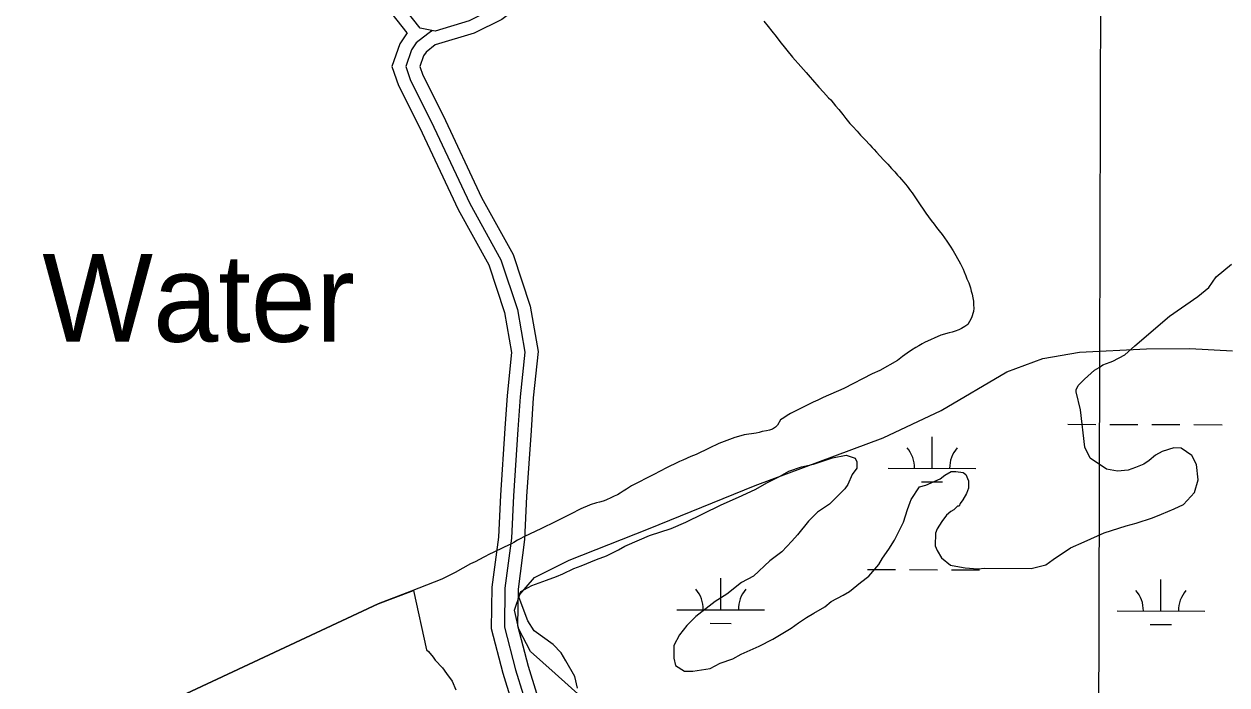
# Model space of a CAD drawing. Extents: x 3161665 to 3199565, y 885729 to 911164.
# Drawn here: x 3185582 to 3186953, y 902227 to 902981 of the extents above; entities that cross this region are included whole.
import ezdxf

# ---------------------------------------------------------------- set-up
doc = ezdxf.new("R2010")
doc.units = 0
for name, color, linetype in [('V-GRID-MAJR', 7, 'Continuous'), ('V-RIVR-IDEN', 7, 'Continuous'), ('V-ROAD-CNTR', 7, 'Continuous'), ('V-SITE-VEGE', 7, 'Continuous'), ('V-TOPO-SHOR', 7, 'Continuous'), ('V-WETL-SWMP', 7, 'Continuous')]:
    doc.layers.add(name, color=color, linetype=linetype)

msp = doc.modelspace()

# ---------------------------------------------------------------- linework, layer by layer
at = {"layer": 'V-GRID-MAJR'}
msp.add_spline([(3186778.469, 891137.72), (3186794.333, 897197.42), (3186810.2060000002, 903260.204), (3186826.079, 909323.034), (3186826.0870000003, 909326.073)], degree=3, dxfattribs=at)
at = {"layer": 'V-ROAD-CNTR'}
for points in [[(3187077.2178087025, 903727.586517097), (3186951.358060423, 903630.0547121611), (3186818.0883269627, 903532.0979080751), (3186652.269658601, 903411.7441487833), (3186479.5170041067, 903281.4184094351), (3186321.3583204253, 903150.8066706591), (3186229.309504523, 903080.856810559), (3186118.555726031, 902998.771974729), (3186089.216784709, 902984.248003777), (3186050.505862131, 902972.5230272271), (3186033.448896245, 902975.8950204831), (3186002.854957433, 903014.7909426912), (3185960.247042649, 903099.3077736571), (3185906.4531502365, 903204.9415623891), (3185861.4222402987, 903274.8134226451), (3185819.742323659, 903330.552311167), (3185784.759393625, 903401.0381701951), (3185757.063449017, 903445.0330822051), (3185704.775553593, 903486.562999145), (3185639.9166833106, 903538.6138950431), (3185578.0558070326, 903591.4887892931)], [(3186018.583925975, 902970.5310312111), (3185990.136982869, 903006.6979588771), (3185946.8670694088, 903092.5277872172), (3185893.4321762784, 903197.4555773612), (3185849.096264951, 903266.248439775), (3185806.9123493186, 903322.6623269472), (3185771.6604198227, 903393.6891848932), (3185745.7314716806, 903434.8781025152), (3185695.416572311, 903474.8410225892), (3185630.346702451, 903527.060918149), (3185568.9738251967, 903579.5188132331), (3185503.618955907, 903623.358725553), (3185441.4900801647, 903667.2136378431), (3185388.976185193, 903712.558547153), (3185370.626221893, 903723.7875246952)], [(3186960.395042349, 903618.0817361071), (3186826.935309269, 903519.9849323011), (3186661.192640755, 903399.686172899), (3186488.8139855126, 903269.6424329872), (3186330.6753017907, 903139.0476941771), (3186238.313486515, 903068.859834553), (3186126.4107103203, 902985.9230004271), (3186094.7557736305, 902970.2530317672), (3186050.5508620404, 902956.8640585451)], [(3186018.583925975, 902970.5310312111), (3186010.061943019, 902957.9060564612), (3186001.1289608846, 902932.1431079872), (3186008.5449460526, 902910.5551511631), (3186032.521898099, 902863.095246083), (3186076.723809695, 902769.054434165), (3186111.623739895, 902705.9005604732), (3186129.652703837, 902651.6066690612), (3186137.6626878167, 902606.0417601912), (3186132.5126981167, 902556.9488583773), (3186129.847703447, 902519.373933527), (3186124.821713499, 902443.6160850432), (3186122.587717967, 902395.6261810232), (3186115.091732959, 902338.5062952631), (3186114.323734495, 902291.2923896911), (3186127.761707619, 902240.404491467), (3186144.9256732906, 902183.8796045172)], [(3186046.369870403, 902971.9220284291), (3186047.1158689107, 902973.193025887), (3186028.939905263, 902959.0620541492), (3186023.591915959, 902951.1390699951), (3186016.9969291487, 902932.1201080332), (3186022.396918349, 902916.4011394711), (3186046.006871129, 902869.6692329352), (3186090.089782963, 902775.879420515), (3186125.4227122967, 902711.9425483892), (3186144.235674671, 902655.2886616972), (3186152.800657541, 902606.5677591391), (3186147.4576682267, 902555.6348610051), (3186144.812673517, 902518.3469355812), (3186139.7986835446, 902442.7710867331), (3186137.541688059, 902394.2991836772), (3186130.0757029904, 902337.4052974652), (3186129.3557044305, 902293.1193860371), (3186142.194678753, 902244.4994832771), (3186159.370644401, 902187.932596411)], [(3186050.5508620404, 902956.8640585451), (3186040.034883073, 902948.688074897), (3186037.121888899, 902944.372083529), (3186032.8648974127, 902932.0971080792), (3186036.248890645, 902922.2471277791), (3186059.4918441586, 902876.2432197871), (3186103.4557562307, 902782.7044068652), (3186139.2216846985, 902717.9845363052), (3186158.8186455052, 902658.9706543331), (3186167.938627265, 902607.0937580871), (3186162.4026383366, 902554.3208636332), (3186159.7776435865, 902517.3199376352), (3186154.775653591, 902441.926088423), (3186152.495658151, 902392.972186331), (3186145.059673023, 902336.3042996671), (3186144.387674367, 902294.9463823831), (3186156.6276498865, 902248.5944750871), (3186173.815615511, 902191.985588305)]]:
    msp.add_lwpolyline(points, dxfattribs=at)
at = {"layer": 'V-SITE-VEGE'}
for points in [[(3186797.583000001, 902485.6429999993), (3186791.470000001, 902498.1169999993), (3186786.639000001, 902540.6029999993), (3186781.629000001, 902561.3489999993), (3186781.646000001, 902563.4169999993), (3186783.755000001, 902568.5759999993), (3186791.065000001, 902575.7669999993), (3186802.533000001, 902586.0249999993), (3186807.731000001, 902589.0889999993), (3186811.901000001, 902592.1609999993), (3186820.208000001, 902595.1999999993), (3186823.321000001, 902596.2099999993), (3186836.839000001, 902603.3489999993), (3186848.308000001, 902613.6099999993), (3186887.923000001, 902647.4529999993), (3186920.197000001, 902669.9709999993), (3186932.702000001, 902680.2209999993), (3186941.085000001, 902692.5789999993), (3186958.802000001, 902706.9289999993)], [(3186520.921000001, 902455.7809999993), (3186517.773000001, 902450.6279999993), (3186500.033000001, 902433.1729999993), (3186486.500000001, 902423.9649999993), (3186476.064000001, 902413.6939999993), (3186463.516000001, 902398.2669999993), (3186457.247000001, 902391.0699999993), (3186445.759000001, 902378.7389999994), (3186432.218000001, 902368.4969999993), (3186413.442000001, 902351.0479999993), (3186399.925000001, 902343.9109999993), (3186383.254000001, 902330.5859999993), (3186369.729000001, 902322.4129999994), (3186347.847000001, 902304.9879999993), (3186337.412000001, 902294.7219999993), (3186329.048000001, 902284.4349999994), (3186322.734000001, 902272.0649999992), (3186322.617000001, 902257.5689999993), (3186324.622000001, 902249.2709999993), (3186334.924000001, 902242.9749999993), (3186344.240000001, 902242.9009999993), (3186363.936000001, 902245.8479999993), (3186375.3740000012, 902251.9679999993), (3186389.906000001, 902257.0259999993), (3186399.266000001, 902262.1279999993), (3186420.047000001, 902271.2779999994), (3186435.640000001, 902279.4339999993), (3186456.448000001, 902291.6909999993), (3186464.777000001, 902297.8349999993), (3186474.145000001, 902303.9729999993), (3186482.468000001, 902309.0799999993), (3186494.948000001, 902316.2259999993), (3186502.245000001, 902322.3779999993), (3186515.758000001, 902329.5169999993), (3186523.041000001, 902333.5989999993), (3186535.548000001, 902343.8509999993), (3186544.926000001, 902351.0229999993), (3186556.419000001, 902364.3869999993), (3186560.617000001, 902371.6019999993), (3186567.947000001, 902381.8949999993), (3186574.243000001, 902392.1979999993), (3186584.761000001, 902412.8199999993), (3186589.0190000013, 902427.2809999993), (3186592.191000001, 902435.5339999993), (3186593.252000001, 902438.6329999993), (3186602.685000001, 902453.0509999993), (3186609.950000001, 902455.0619999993), (3186626.571000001, 902462.1749999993), (3186631.781000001, 902466.2749999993), (3186639.062000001, 902470.3559999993), (3186644.237000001, 902470.3149999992), (3186652.509000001, 902469.2139999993), (3186655.600000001, 902467.1179999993), (3186658.647000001, 902459.8459999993), (3186658.579000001, 902451.5639999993), (3186656.460000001, 902445.3709999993), (3186652.259000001, 902438.1579999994), (3186649.122000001, 902434.0409999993), (3186648.061000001, 902430.9449999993), (3186645.990000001, 902430.9609999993), (3186641.817000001, 902426.8529999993), (3186638.693000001, 902424.8069999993), (3186633.483000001, 902420.7089999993), (3186628.2490000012, 902413.5039999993), (3186623.008000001, 902405.2629999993), (3186620.8940000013, 902400.1039999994), (3186620.777000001, 902385.6099999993), (3186622.807000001, 902380.4179999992), (3186627.917000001, 902372.0949999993), (3186638.204000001, 902363.7289999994), (3186644.403000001, 902362.6439999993), (3186654.739000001, 902360.4889999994), (3186669.225000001, 902359.3379999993), (3186677.513000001, 902360.3069999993), (3186730.311000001, 902359.8809999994), (3186746.908000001, 902363.8889999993), (3186755.239000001, 902370.0329999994), (3186775.016000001, 902383.3329999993), (3186790.604000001, 902390.4539999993), (3186813.461000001, 902400.6219999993), (3186838.373000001, 902408.7029999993), (3186849.787000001, 902411.7179999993), (3186868.471000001, 902417.7779999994), (3186878.856000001, 902421.8349999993), (3186893.399000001, 902427.9299999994), (3186903.793000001, 902433.0209999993), (3186916.324000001, 902446.3799999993), (3186920.580000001, 902460.8389999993), (3186918.653000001, 902478.4539999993), (3186913.559000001, 902488.8499999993), (3186901.206000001, 902497.2299999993), (3186892.924000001, 902497.2999999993), (3186879.432000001, 902493.2649999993), (3186872.151000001, 902489.1839999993), (3186864.856000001, 902483.0289999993), (3186858.610000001, 902478.9389999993), (3186849.260000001, 902474.8739999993), (3186840.952000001, 902471.8349999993), (3186828.522000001, 902470.8989999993), (3186816.116000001, 902473.0699999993), (3186797.583000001, 902485.6429999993)], [(3186212.601000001, 902223.2569999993), (3186209.605000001, 902236.7409999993), (3186199.391000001, 902254.4209999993), (3186194.292000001, 902263.7809999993), (3186185.051000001, 902273.1729999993), (3186163.436000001, 902288.8769999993), (3186156.283000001, 902300.3209999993), (3186146.139000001, 902326.2859999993), (3186146.162000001, 902329.3919999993), (3186148.2690000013, 902333.5149999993), (3186160.750000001, 902340.6629999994), (3186177.363000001, 902346.7389999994), (3186188.783000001, 902350.7879999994), (3186196.055000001, 902353.8349999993), (3186208.527000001, 902359.9489999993), (3186216.834000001, 902362.9879999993), (3186234.490000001, 902370.0899999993), (3186245.9110000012, 902374.1409999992), (3186259.4280000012, 902381.2789999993), (3186266.709000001, 902385.3599999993), (3186283.331000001, 902392.4729999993), (3186294.760000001, 902397.5579999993), (3186319.670000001, 902405.6389999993), (3186336.294000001, 902412.7519999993), (3186375.790000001, 902432.1039999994), (3186400.728000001, 902443.2919999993), (3186416.313000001, 902450.4129999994), (3186428.796000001, 902457.5579999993), (3186443.347000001, 902464.6869999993), (3186453.7490000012, 902470.8149999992), (3186468.283000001, 902475.8759999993), (3186481.765000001, 902478.8719999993), (3186503.564000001, 902485.9439999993), (3186519.117000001, 902488.9229999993), (3186529.445000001, 902485.7349999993), (3186531.483000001, 902481.5769999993), (3186531.423000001, 902474.3309999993), (3186526.188000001, 902467.1269999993), (3186520.921000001, 902455.7809999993)], [(3185731.110000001, 902200.7719999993), (3185985.596000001, 902319.4169999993), (3186025.567000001, 902334.8969999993), (3186040.706000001, 902267.3319999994), (3186042.856000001, 902265.1489999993), (3186048.218000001, 902258.6049999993), (3186050.358000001, 902255.3389999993), (3186058.952000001, 902246.6039999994), (3186063.234000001, 902240.0709999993), (3186069.6610000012, 902231.3569999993), (3186073.914000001, 902221.5729999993)]]:
    msp.add_lwpolyline(points, dxfattribs=at)
at = {"layer": 'V-TOPO-SHOR'}
for points in [[(3186425.120000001, 902983.7199999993), (3186430.299000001, 902977.7299999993), (3186434.586000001, 902972.4669999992), (3186439.224000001, 902966.4779999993), (3186443.507000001, 902960.8539999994)], [(3186443.507000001, 902960.8539999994), (3186458.148000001, 902942.8849999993), (3186467.616000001, 902932.1719999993), (3186473.690000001, 902925.2699999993), (3186477.977000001, 902920.1869999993), (3186480.836000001, 902916.9209999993), (3186488.1610000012, 902908.7469999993), (3186493.345000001, 902902.9349999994), (3186499.063000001, 902896.5799999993), (3186501.567000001, 902894.0339999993), (3186507.103000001, 902887.4989999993), (3186510.677000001, 902883.3229999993), (3186515.316000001, 902877.3349999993), (3186518.885000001, 902872.9789999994), (3186523.528000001, 902867.3529999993), (3186526.926000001, 902863.7199999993), (3186531.751000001, 902858.4499999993), (3186535.683000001, 902854.0919999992), (3186538.900000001, 902850.6389999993), (3186541.047000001, 902848.4579999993), (3186546.050000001, 902842.8299999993), (3186548.909000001, 902839.7419999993), (3186551.055000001, 902837.5609999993), (3186553.734000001, 902834.4739999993), (3186557.670000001, 902830.4749999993), (3186562.137000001, 902825.5719999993), (3186566.7860000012, 902820.6649999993), (3186570.8940000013, 902815.9439999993), (3186574.648000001, 902811.9459999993), (3186577.687000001, 902808.4969999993), (3186580.012000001, 902806.1339999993), (3186582.152000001, 902803.4119999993), (3186585.011000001, 902800.1439999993), (3186588.761000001, 902795.6049999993), (3186592.687000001, 902790.5259999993), (3186594.291000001, 902787.9889999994), (3186600.709000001, 902779.1029999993), (3186610.152000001, 902765.1409999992), (3186616.212000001, 902756.4389999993), (3186619.426000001, 902752.4459999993), (3186622.281000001, 902748.6359999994), (3186625.136000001, 902745.0069999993), (3186628.527000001, 902740.8339999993), (3186634.055000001, 902733.0369999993), (3186637.974000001, 902727.2349999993), (3186641.358000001, 902721.9779999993), (3186644.383000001, 902716.9049999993), (3186649.533000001, 902707.3079999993), (3186652.546000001, 902700.9729999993), (3186653.785000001, 902698.0779999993), (3186655.733000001, 902693.3729999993), (3186656.968000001, 902690.1189999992), (3186658.913000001, 902685.5949999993), (3186660.853000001, 902679.9899999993), (3186661.903000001, 902676.1949999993), (3186662.778000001, 902672.7619999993), (3186663.826000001, 902668.6069999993), (3186664.334000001, 902664.6359999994), (3186664.4820000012, 902660.4889999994), (3186664.629000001, 902656.5189999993), (3186664.601000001, 902652.9149999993), (3186662.198000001, 902645.5399999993), (3186659.820000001, 902641.4129999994), (3186657.811000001, 902638.1839999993), (3186654.545000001, 902635.6849999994), (3186650.559000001, 902633.3729999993), (3186647.666000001, 902632.1359999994), (3186643.686000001, 902630.5449999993), (3186640.250000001, 902629.3099999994), (3186636.637000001, 902628.6179999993), (3186627.061000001, 902625.9919999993), (3186608.602000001, 902617.6669999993), (3186606.065000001, 902616.0629999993), (3186602.079000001, 902613.7509999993), (3186598.641000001, 902611.9749999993), (3186593.746000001, 902608.7699999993), (3186588.851000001, 902605.5629999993), (3186583.592000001, 902601.6389999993), (3186577.7860000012, 902597.1789999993), (3186557.496000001, 902585.4439999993), (3186548.815000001, 902581.9069999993), (3186516.405000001, 902565.2199999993), (3186493.060000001, 902554.7689999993), (3186486.726000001, 902551.7539999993), (3186481.481000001, 902549.6339999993), (3186455.770000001, 902536.4979999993), (3186451.967000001, 902534.3669999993), (3186448.160000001, 902531.6919999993), (3186444.355000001, 902529.3799999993), (3186441.061000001, 902523.4549999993), (3186438.698000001, 902520.9499999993), (3186435.253000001, 902518.8139999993), (3186431.636000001, 902517.4009999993), (3186428.384000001, 902516.7069999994), (3186423.332000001, 902516.0249999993), (3186419.897000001, 902514.9719999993), (3186416.643000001, 902514.0949999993), (3186402.9280000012, 902512.4039999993), (3186399.131000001, 902511.1729999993), (3186392.264000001, 902509.0629999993), (3186374.131000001, 902502.2069999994)], [(3186374.131000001, 902502.2069999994), (3186363.0900000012, 902497.0659999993), (3186348.295000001, 902489.9449999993), (3186342.145000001, 902487.4709999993), (3186332.917000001, 902483.3979999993), (3186329.298000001, 902481.9849999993), (3186323.688000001, 902479.3269999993), (3186318.077000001, 902476.6659999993), (3186314.094000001, 902474.5339999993), (3186299.966000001, 902466.8949999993), (3186274.440000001, 902454.1199999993), (3186268.640000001, 902450.1999999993), (3186264.835000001, 902447.8859999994), (3186261.392000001, 902445.7499999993), (3186258.492000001, 902443.9719999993), (3186254.691000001, 902442.1979999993), (3186251.435000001, 902440.7809999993), (3186244.920000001, 902437.7689999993), (3186242.026000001, 902436.7119999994), (3186237.871000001, 902435.6629999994), (3186234.258000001, 902434.7909999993), (3186227.387000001, 902432.5009999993), (3186223.046000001, 902430.7339999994), (3186220.152000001, 902429.4949999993), (3186215.988000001, 902427.5449999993), (3186205.488000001, 902422.2199999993), (3186201.1440000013, 902420.0919999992), (3186197.1610000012, 902417.9599999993), (3186192.453000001, 902415.6539999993), (3186187.204000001, 902412.9919999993), (3186171.817000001, 902405.5429999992), (3186151.726000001, 902395.9689999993), (3186147.560000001, 902393.6589999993), (3186144.4820000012, 902392.0609999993), (3186140.134000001, 902389.5729999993), (3186137.419000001, 902388.1519999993), (3186129.272000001, 902384.0699999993), (3186115.700000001, 902377.8689999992), (3186112.984000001, 902376.4469999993), (3186106.103000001, 902372.7179999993), (3186095.963000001, 902367.5689999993), (3186090.8940000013, 902365.0869999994), (3186073.1440000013, 902355.1339999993), (3186061.016000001, 902349.0999999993), (3186058.118000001, 902347.6809999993), (3186023.030000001, 902333.8999999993), (3185985.596000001, 902319.4189999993)], [(3185985.596000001, 902319.4189999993), (3185731.110000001, 902200.7719999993)]]:
    msp.add_lwpolyline(points, dxfattribs=at)
at = {"layer": 'V-WETL-SWMP'}
for p, q in [((3186771.8741598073, 902524.3044011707), (3186803.873852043, 902524.2159713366)), ((3186819.8736981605, 902524.1717564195), (3186851.873390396, 902524.0833265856)), ((3186867.8732365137, 902524.0391116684), (3186899.8729287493, 902523.9506818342)), ((3186915.872774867, 902523.9064669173), (3186947.872467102, 902523.8180370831)), ((3186617.1431599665, 902473.9898593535), (3186617.242831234, 902509.9896793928)), ((3186567.143640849, 902474.1280309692), (3186667.142679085, 902473.8516877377)), ((3186605.100552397, 902458.5920976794), (3186629.100321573, 902458.5257753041)), ((3186543.416275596, 902358.7612944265), (3186575.415967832, 902358.6728645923)), ((3186591.4158139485, 902358.6286496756), (3186623.415506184, 902358.5402198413)), ((3186639.415352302, 902358.4960049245), (3186671.4150445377, 902358.4075750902)), ((3186376.2253341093, 902312.7931965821), (3186376.3250053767, 902348.7930166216)), ((3186878.128506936, 902311.4062077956), (3186878.228178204, 902347.4060278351)), ((3186326.2258149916, 902312.9313681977), (3186426.224853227, 902312.655024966)), ((3186828.128987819, 902311.5443794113), (3186928.128026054, 902311.2680361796)), ((3186364.1827265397, 902297.395434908), (3186388.1824957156, 902297.3291125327)), ((3186866.0858993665, 902296.0084461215), (3186890.085668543, 902295.9421237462))]:
    msp.add_line(p, q, dxfattribs=at)
msp.add_lwpolyline([(3186216.809000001, 902213.7489999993), (3186187.305000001, 902240.0719999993), (3186159.110000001, 902265.0629999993), (3186145.779000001, 902290.5949999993), (3186141.002000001, 902312.4249999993), (3186147.089000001, 902330.2059999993), (3186163.754000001, 902349.5529999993), (3186203.206000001, 902369.3759999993), (3186293.633000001, 902404.9669999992), (3186415.541000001, 902454.5029999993), (3186561.261000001, 902508.7989999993), (3186627.549000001, 902539.9619999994), (3186702.463000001, 902584.1459999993), (3186743.511000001, 902599.2919999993), (3186785.183000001, 902606.5219999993), (3186861.564000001, 902610.3769999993), (3186911.0900000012, 902610.6649999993), (3186959.904000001, 902607.8639999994)], dxfattribs=at)
for centre, radius, start, end in [((3186561.902069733, 902474.617320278), 35.24628790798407, 359.0698421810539, 40.61350051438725), ((3186672.386879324, 902474.3120000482), 35.246287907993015, 139.06984632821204, 180.61350466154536), ((3186320.984243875, 902313.4206575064), 35.24628790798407, 359.0698421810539, 40.61350051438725), ((3186431.4690534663, 902313.1153372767), 35.246287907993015, 139.06984632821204, 180.61350466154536), ((3186822.887416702, 902312.03366872), 35.24628790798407, 359.0698421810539, 40.61350051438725), ((3186933.3722262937, 902311.7283484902), 35.246287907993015, 139.06984632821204, 180.61350466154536)]:
    msp.add_arc(centre, radius, start, end, dxfattribs=at)

# ---------------------------------------------------------------- texts
at = {"layer": 'V-RIVR-IDEN'}
msp.add_text('Water', height=99.99980199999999, dxfattribs=at).set_placement((3185602.3718914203, 902618.4130412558))

doc.saveas('drawing.dxf')
